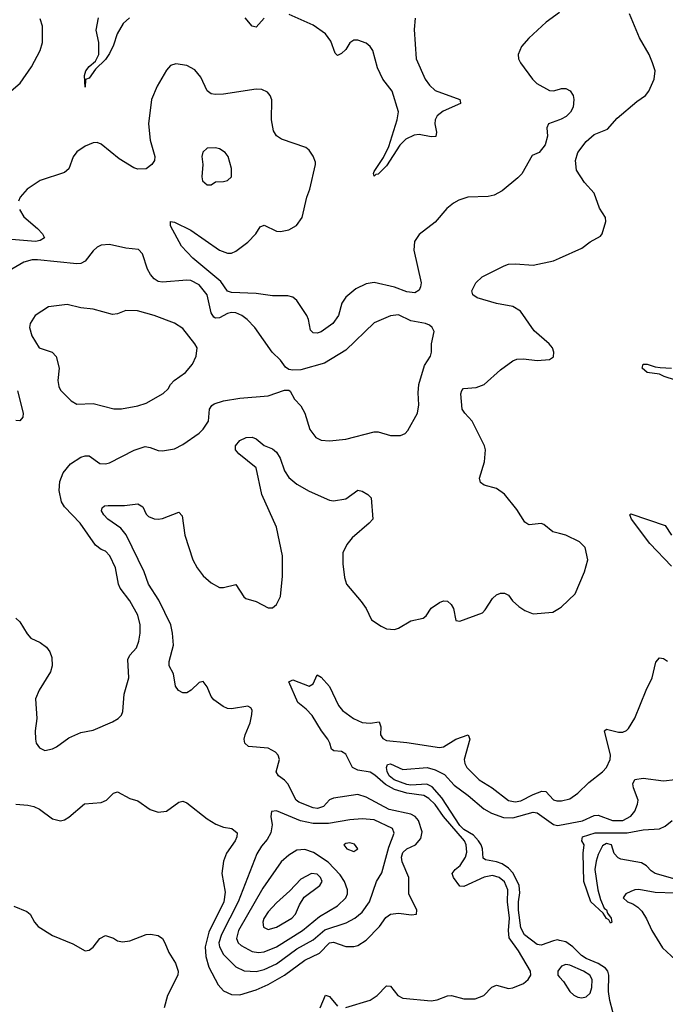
# Model space of a CAD drawing. Header units: inches. Extents: x 1954678 to 2060271, y 904822 to 1016299.
# Tile 349 of 403: x 2027349 to 2030519, y 982687 to 987522. Entities that reach past the tile are written whole.
import ezdxf

# ---------------------------------------------------------------- set-up
doc = ezdxf.new("R2010")
doc.units = ezdxf.units.IN
doc.header["$MEASUREMENT"] = 0
doc.layers.add('C0928', color=7, linetype='Continuous')
doc.layers.add('C0938', color=7, linetype='Continuous')

msp = doc.modelspace()

# ---------------------------------------------------------------- linework, layer by layer
at = {"layer": 'C0928', "color": 5}
for points, elevation in [([(2027307.2, 987172.8), (2027351.1, 987210), (2027407.8, 987290), (2027449.8, 987370), (2027460.8, 987410), (2027461, 987490), (2027450, 987526)], 520), ([(2027888.8, 987531.2), (2027857.4, 987502.6), (2027827.5, 987452.5), (2027810, 987396.4), (2027790, 987354.8), (2027770, 987326.4), (2027720.9, 987279.1), (2027690, 987234), (2027672.8, 987227.2), (2027670, 987189.6), (2027667.5, 987247.5), (2027673.8, 987270), (2027690, 987292.3), (2027721.9, 987318.1), (2027737.9, 987350), (2027738.5, 987410), (2027724.6, 987470), (2027735.8, 987530)], 480), ([(2028550, 987529.8), (2028510, 987484.1), (2028490, 987489.8), (2028456.7, 987530)], 480), ([(2029291.2, 987528.8), (2029285.8, 987474.2), (2029295.8, 987330), (2029339.8, 987230), (2029360.8, 987200.8), (2029390, 987174.3), (2029510.4, 987130), (2029513.5, 987113.5), (2029514, 987110), (2029428.3, 987071.7), (2029399.8, 987050), (2029389.5, 987030), (2029388.3, 987010), (2029395.8, 986970), (2029391.9, 986948.1), (2029370, 986946.2), (2029310, 986958.5), (2029285.7, 986954.3), (2029244.9, 986935.1), (2029215.1, 986904.9), (2029150, 986804.4), (2029110, 986763.5), (2029098, 986762), (2029090, 986754), (2029086.5, 986766.5), (2029090, 986776.4), (2029135.2, 986844.8), (2029161.3, 986898.7), (2029202.9, 987030), (2029209.4, 987070), (2029178.9, 987170), (2029132.1, 987230), (2029105.4, 987285.4), (2029082.9, 987370), (2029070, 987389.7), (2029050, 987405.6), (2029010, 987420.4), (2028990, 987421.1), (2028970, 987408), (2028950, 987376), (2028930, 987355.5), (2028910, 987346.2), (2028898, 987358), (2028876.2, 987416.2), (2028850, 987451.4), (2028790, 987494.8), (2028672.7, 987547.3)], 480), ([(2030000, 987557.4), (2029934.7, 987510), (2029848.6, 987431.4), (2029812.3, 987390), (2029796.9, 987350), (2029797.7, 987330), (2029808.9, 987310), (2029867.1, 987230), (2029888.6, 987208.6), (2029950, 987174.6), (2029970, 987171.8), (2030000, 987180.6)], 520), ([(2030000, 987029.7), (2029946.2, 987010), (2029938.2, 986990), (2029940.6, 986950), (2029930, 986907), (2029899.3, 986870), (2029865.6, 986854.4), (2029814.7, 986765.3), (2029795.4, 986744.6), (2029718, 986682), (2029679.6, 986660.4), (2029650, 986652.8), (2029550.2, 986649.8), (2029505.1, 986634.9), (2029479, 986621), (2029446.1, 986593.9), (2029390, 986527.6), (2029310, 986467.3), (2029288.2, 986431.8), (2029283.9, 986390), (2029320.4, 986230), (2029318, 986210), (2029310, 986194), (2029290, 986180.4), (2029250, 986184.8), (2029190, 986207.6), (2029090, 986231.9), (2029050, 986224.6), (2029000.1, 986199.9), (2028950, 986159.7), (2028931.8, 986130), (2028915.3, 986070), (2028886.7, 986030), (2028830, 985989.3), (2028810, 985982.7), (2028790, 985984.6), (2028776.8, 985996.8), (2028767.1, 986050), (2028759, 986070), (2028710, 986142.4), (2028690, 986159.8), (2028666.6, 986166.6), (2028590, 986166.1), (2028510, 986177.3), (2028390, 986182.9), (2028370, 986188.6), (2028336.5, 986236.5), (2028199.4, 986350), (2028144, 986410), (2028089.7, 986510), (2028089.7, 986530.3), (2028110, 986528), (2028190, 986487.7), (2028329.7, 986389.7), (2028370, 986375.1), (2028390, 986375), (2028410, 986384.7), (2028469.7, 986430), (2028508.7, 986470), (2028530, 986504.4), (2028550, 986513.4), (2028610, 986482.8), (2028630, 986481.6), (2028670, 986489.3), (2028708.4, 986511.6), (2028735.8, 986550), (2028759.8, 986650), (2028774.4, 986690), (2028802.3, 986810), (2028801.5, 986821.4), (2028790, 986852.3), (2028770, 986880.9), (2028754.3, 986894.3), (2028635.4, 986935.4), (2028610, 986951.6), (2028596.2, 986976.2), (2028585.6, 987030), (2028587.8, 987127.8), (2028579.3, 987150), (2028565.6, 987165.6), (2028538.3, 987178.3), (2028510, 987181.1), (2028350, 987156.5), (2028310, 987153.9), (2028290, 987157), (2028270, 987172.4), (2028239.5, 987239.5), (2028210, 987275.1), (2028170, 987296.9), (2028115.2, 987304.8), (2028090, 987296), (2028070, 987273.2), (2028024.6, 987195.4), (2027996, 987130), (2027981.5, 987010), (2027990.2, 986930), (2028012.1, 986850), (2028011.1, 986830), (2027998.5, 986810), (2027970, 986789.8), (2027930, 986788.3), (2027910, 986793.8), (2027838.2, 986838.2), (2027750, 986911.1), (2027730, 986918.3), (2027710, 986916.4), (2027670, 986901), (2027630, 986873.5), (2027611.5, 986848.5), (2027591, 986790), (2027570, 986771.4), (2027450, 986731.7), (2027386.5, 986690), (2027350.9, 986650), (2027343.7, 986630)], 520), ([(2027348.1, 986590), (2027370, 986554), (2027437, 986497), (2027461.5, 986470), (2027471.8, 986450), (2027450, 986437.2), (2027426.6, 986433.4), (2027270, 986445.9)], 520), ([(2027330, 984582.8), (2027350, 984565.7), (2027385.6, 984505.6), (2027404.5, 984484.5), (2027450, 984463.2), (2027480.2, 984440.2), (2027497.6, 984417.6), (2027507, 984390), (2027509.4, 984350), (2027500.3, 984319.7), (2027445.5, 984230), (2027427.5, 984187.5), (2027434.3, 984090), (2027425.5, 984030), (2027426.3, 983990), (2027430.4, 983970), (2027446.5, 983946.5), (2027473, 983933), (2027510, 983942), (2027530, 983952), (2027590, 983995.3), (2027650, 984022.4), (2027710, 984032.7), (2027804.9, 984075.1), (2027833.2, 984090), (2027850, 984106.8), (2027855.1, 984124.9), (2027861.7, 984210), (2027885.1, 984290), (2027879.7, 984380.3), (2027890, 984402.4), (2027922.4, 984437.6), (2027934.6, 984470), (2027941, 984510), (2027941.4, 984550), (2027930, 984598.4), (2027890, 984668.2), (2027842.7, 984730), (2027834.2, 984750), (2027819.8, 984830), (2027792.4, 984890), (2027770, 984912.8), (2027750, 984921.1), (2027721.6, 984941.6), (2027646.6, 985050), (2027569.9, 985129.9), (2027554.4, 985154.4), (2027542.8, 985210), (2027545.8, 985254.2), (2027563.1, 985296.9), (2027598.6, 985341.4), (2027650, 985373.4), (2027670, 985380.3), (2027690, 985380.3), (2027743.4, 985343.4), (2027770, 985341.1), (2027790, 985346.3), (2027911.5, 985408.5), (2027965.3, 985425.3), (2027990, 985421.1), (2028030, 985405.7), (2028050, 985404.2), (2028110, 985414.9), (2028150, 985435.3), (2028230, 985491.8), (2028250, 985512), (2028276.4, 985550), (2028280.9, 985610), (2028292.8, 985627.2), (2028304.6, 985635.4), (2028349.9, 985650.1), (2028430, 985662.7), (2028570, 985675.6), (2028650, 985702.6), (2028670, 985703), (2028677.4, 985697.4), (2028698.2, 985658.2), (2028730, 985626.4), (2028749, 985590), (2028773.7, 985510), (2028803.8, 985470), (2028830, 985458), (2028870, 985454.6), (2028950, 985461.7), (2029090, 985497.6), (2029110, 985497.6), (2029170, 985480.3), (2029219.1, 985480.9), (2029241.2, 985490), (2029255.6, 985504.4), (2029302.4, 985590), (2029309.7, 985630), (2029305.7, 985690), (2029309.7, 985730), (2029336.1, 985823.9), (2029366.6, 985870), (2029372, 985890), (2029371.8, 985930), (2029383.6, 985990), (2029375.1, 986010), (2029361.5, 986021.4), (2029342, 986030), (2029270, 986043), (2029210, 986071.8), (2029170, 986068.4), (2029090, 986033.3), (2028950, 985898.5), (2028845.1, 985834.9), (2028730, 985801.7), (2028690, 985800.5), (2028670, 985804.7), (2028655.1, 985815.1), (2028629.5, 985850), (2028589.6, 985890), (2028504.5, 986010), (2028467, 986050), (2028440.7, 986070), (2028410, 986081.8), (2028390, 986083.9), (2028370, 986079.5), (2028330, 986058.3), (2028310, 986056.2), (2028301.8, 986061.8), (2028290, 986081.6), (2028269.1, 986170), (2028230, 986220.3), (2028190, 986241.4), (2028170, 986243.5), (2028050, 986232.8), (2028030, 986236.5), (2028009.8, 986250), (2027992.2, 986270), (2027977.2, 986297.2), (2027951.5, 986371.5), (2027932.5, 986392.5), (2027870, 986399.2), (2027790, 986417.7), (2027750, 986415.1), (2027730, 986404.7), (2027710, 986386.3), (2027670, 986335.8), (2027650, 986325), (2027630, 986323.7), (2027437.1, 986342.9), (2027410, 986341.9), (2027369.6, 986330.4), (2027310, 986296.2)], 540), ([(2030000, 984998.8), (2029966.9, 985006.9), (2029923.3, 985043.3), (2029910, 985048.2), (2029850, 985041), (2029844.1, 985044.1), (2029830, 985055.1), (2029790, 985116.9), (2029730, 985191.3), (2029690, 985219.3), (2029630, 985236.8), (2029611.1, 985250), (2029607.2, 985270), (2029630.8, 985350.8), (2029636.8, 985410), (2029630.8, 985430), (2029571.3, 985550), (2029534.2, 985590), (2029522.5, 985610), (2029515.1, 985684.9), (2029519.5, 985700.5), (2029529, 985711), (2029590, 985715.2), (2029630, 985730.2), (2029710, 985802.6), (2029770, 985846.4), (2029790, 985854.4), (2029823, 985857), (2029890, 985848.4), (2029950, 985853), (2029970, 985866.8), (2029972.4, 985890), (2029964.7, 985910), (2029949.6, 985930), (2029874.6, 985994.5), (2029808.5, 986090), (2029770, 986112.8), (2029690, 986129), (2029595.5, 986155.5), (2029573.6, 986170), (2029569.8, 986190), (2029589.7, 986230), (2029620.4, 986259.6), (2029727.5, 986312.5), (2029750, 986320.7), (2029783.3, 986323.3), (2029870, 986315.9), (2029970, 986337.3), (2030000, 986350.8)], 520), ([(2027338.9, 985698.9), (2027366.7, 985590), (2027364.9, 985570), (2027350, 985552.7), (2027330, 985554)], 540), ([(2027330.2, 983670.2), (2027390, 983665.8), (2027418.6, 983658.6), (2027446.3, 983646.3), (2027510, 983598.4), (2027550, 983588.2), (2027570, 983592.4), (2027590, 983606.4), (2027667.6, 983672.4), (2027750, 983678), (2027775.8, 983690), (2027810, 983724.4), (2027830, 983730.3), (2027890, 983698), (2027930, 983687), (2027990, 983643.8), (2028030, 983630.4), (2028070, 983636.4), (2028130, 983680.3), (2028150, 983684.6), (2028170, 983676.5), (2028270, 983597.4), (2028311.6, 983571.6), (2028350, 983557.7), (2028390.5, 983550), (2028416.9, 983530), (2028415.4, 983510), (2028407.4, 983490), (2028364.1, 983430), (2028349.6, 983390.4), (2028342.5, 983330), (2028358.7, 983238.7), (2028351.2, 983190), (2028277.7, 983042.3), (2028259.9, 982970), (2028262.9, 982922.9), (2028278.7, 982870), (2028323.7, 982783.7), (2028350, 982753.2), (2028390, 982735.9), (2028430, 982734.2), (2028510, 982758), (2028570, 982784), (2028650, 982830.5), (2028750, 982904.4), (2028821.6, 982938.4), (2028870, 982990.1), (2028890, 982993), (2028950, 982972.1), (2028990, 982971), (2029010, 982976.3), (2029050, 983002.9), (2029115.6, 983070), (2029146.8, 983113.2), (2029169.8, 983130), (2029210, 983134.3), (2029273.3, 983126.7), (2029296.9, 983130), (2029299, 983150), (2029259.5, 983230), (2029259.3, 983310), (2029226.8, 983386.8), (2029223.3, 983410), (2029230, 983433.4), (2029250, 983450.1), (2029293.3, 983470), (2029319.1, 983500.9), (2029325.5, 983534.5), (2029308.2, 983590), (2029291.1, 983610), (2029270, 983621.7), (2029164, 983644), (2029050, 983704.5), (2029010, 983717.5), (2028890, 983700.2), (2028870, 983690.8), (2028841.6, 983658.4), (2028812, 983648), (2028790, 983652.2), (2028719.7, 983679.7), (2028706.8, 983690), (2028665.7, 983770), (2028650, 983788.2), (2028619.8, 983810), (2028609.3, 983829.3), (2028625.6, 983890), (2028617.6, 983910), (2028604.9, 983924.9), (2028570, 983945.2), (2028473.5, 983953.5), (2028455.3, 983970), (2028452, 983990), (2028455.9, 984010), (2028480.3, 984070), (2028489.6, 984109.6), (2028491.1, 984131.1), (2028483.6, 984143.6), (2028470, 984151.2), (2028390, 984138.7), (2028370, 984140.4), (2028348.8, 984148.8), (2028302.2, 984182.2), (2028290, 984199.5), (2028270, 984246.6), (2028250, 984271.8), (2028230, 984267.8), (2028190.9, 984229.1), (2028170, 984217.2), (2028150, 984217.4), (2028128.7, 984228.7), (2028114.3, 984250), (2028104.2, 984310), (2028083.5, 984350), (2028082.9, 984370), (2028104.6, 984450), (2028100.2, 984510), (2028092, 984550), (2028031.9, 984671.9), (2027981.4, 984750), (2027959.9, 984810), (2027872.6, 984992.6), (2027845.4, 985025.4), (2027781.5, 985070), (2027763.1, 985090), (2027751.3, 985110), (2027754.9, 985125.1), (2027765.9, 985134.1), (2027783, 985137), (2027863.9, 985136.1), (2027930, 985145.3), (2027954, 985130), (2027970, 985094), (2027982.2, 985082.2), (2028010, 985070.4), (2028030, 985068.9), (2028050, 985072), (2028130, 985103.1), (2028146.5, 985086.5), (2028159.8, 984990), (2028199.8, 984870), (2028220.6, 984830), (2028250, 984791.3), (2028290, 984756.1), (2028330, 984734.6), (2028350, 984734.6), (2028410, 984748), (2028450, 984687.3), (2028460.3, 984680.3), (2028510, 984665.5), (2028570, 984634), (2028590, 984634), (2028610, 984650.8), (2028629.6, 984690.4), (2028639.2, 984790), (2028639.1, 984890), (2028611, 985030), (2028538, 985190), (2028510, 985320.7), (2028424.7, 985390), (2028408.2, 985410), (2028408.4, 985430), (2028430, 985454.9), (2028462, 985470), (2028490, 985471.7), (2028510, 985463.7), (2028550.2, 985430.3), (2028590, 985415.3), (2028610, 985397.7), (2028628.4, 985368.4), (2028650, 985307.2), (2028670, 985274.7), (2028710, 985240.6), (2028770, 985206.7), (2028870, 985162.3), (2028890, 985159.6), (2028950.5, 985169.5), (2029010, 985211.8), (2029030, 985206.3), (2029059.1, 985190), (2029074.4, 985174.4), (2029082.4, 985070), (2029066, 985050), (2028981.7, 984978.3), (2028955.1, 984944.9), (2028936, 984904), (2028935.2, 984850), (2028943.7, 984783.7), (2028954, 984750), (2029025.7, 984665.7), (2029050.3, 984630), (2029075.9, 984575.9), (2029123.5, 984543.5), (2029151.1, 984531.1), (2029190, 984527.2), (2029210, 984534.2), (2029270, 984569.4), (2029330, 984582.8), (2029345, 984595), (2029370, 984631.7), (2029410, 984660.3), (2029430, 984668.5), (2029450, 984666.4), (2029468.2, 984650), (2029478.7, 984630), (2029490, 984571.3), (2029510, 984568.8), (2029620.9, 984610), (2029635.5, 984624.5), (2029670, 984679.3), (2029690, 984698.4), (2029710, 984706.7), (2029730, 984706.4), (2029750, 984696.3), (2029769.1, 984669.1), (2029799.9, 984639.9), (2029830, 984620.4), (2029870, 984603.8), (2029967.2, 984612.8), (2030000, 984632.6)], 520), ([(2028950, 982671.3), (2029070, 982707.4), (2029103.9, 982730), (2029150, 982778.9), (2029170, 982777.1), (2029206, 982730), (2029230, 982717.2), (2029370, 982705.1), (2029398.5, 982710), (2029450, 982728.9), (2029470, 982730.1), (2029530, 982713.6), (2029585.4, 982714.6), (2029628.7, 982730), (2029667.6, 982772.4), (2029690, 982781.2), (2029750, 982764.9), (2029770, 982767.7), (2029823.7, 982790), (2029846, 982810), (2029859.5, 982830), (2029857.6, 982850), (2029798.7, 982950), (2029753.3, 983013.3), (2029749.6, 983049.6), (2029753.7, 983110), (2029743.7, 983190), (2029745.7, 983250), (2029730, 983288.2), (2029703.8, 983310), (2029670, 983319.3), (2029630, 983311.1), (2029530, 983265.3), (2029510, 983268.3), (2029478.6, 983310), (2029471.9, 983330), (2029487.1, 983350), (2029511.6, 983368.4), (2029538.5, 983410), (2029545.3, 983434.7), (2029541.9, 983470), (2029533.7, 983490), (2029430.7, 983610), (2029388.7, 983668.7), (2029358.1, 983698.1), (2029332.9, 983712.9), (2029250, 983723.9), (2029190, 983742.3), (2029146, 983766), (2029093.1, 983813.1), (2029070, 983826.6), (2029010, 983837), (2028983.2, 983850), (2028950, 983915.1), (2028930, 983929), (2028891.4, 983931.4), (2028880.4, 983940.4), (2028872.7, 983970), (2028862, 983990), (2028831.2, 984030), (2028785.7, 984105.7), (2028756.5, 984136.5), (2028715, 984170), (2028670, 984270.4), (2028690, 984280.7), (2028770, 984249.4), (2028790, 984260.3), (2028810, 984304.9), (2028830, 984293.8), (2028870, 984248.3), (2028914.9, 984154.9), (2028934.4, 984130), (2028988.4, 984090), (2029030, 984070.7), (2029070, 984067.6), (2029114.4, 984074.4), (2029123.2, 984050), (2029120.9, 984010), (2029131.9, 983991.9), (2029150, 983982.5), (2029250, 983972.8), (2029410, 983948.1), (2029430, 983950.9), (2029491.1, 983990), (2029550.9, 984010.9), (2029559, 983990), (2029531.3, 983890), (2029534.1, 983870), (2029544.2, 983850), (2029605.4, 983790), (2029669.2, 983750), (2029750, 983688.2), (2029782.3, 983682.3), (2029810, 983687.2), (2029870, 983718.3), (2029913.6, 983733.6), (2029931.9, 983731.9), (2029970, 983691.3), (2029986.5, 983686.5), (2030000, 983686.1)], 480), ([(2030000, 983000.8), (2029990, 983003.2), (2029970, 982999.9), (2029910, 982977.2), (2029890, 982980.6), (2029828.5, 983028.5), (2029810, 983062.6), (2029798.8, 983150), (2029798.4, 983190), (2029804.5, 983235.5), (2029801.1, 983270), (2029771.7, 983331.7), (2029750, 983356.2), (2029717.5, 983377.5), (2029690, 983387.1), (2029636.2, 983396.2), (2029625, 983405), (2029621.5, 983450), (2029615.4, 983470), (2029602.4, 983490), (2029578.1, 983518.1), (2029530, 983546.3), (2029510, 983565), (2029421.9, 983701.9), (2029374.6, 983754.6), (2029348.2, 983768.2), (2029270, 983764), (2029250, 983766.7), (2029188.2, 983790), (2029163.7, 983810), (2029153, 983830), (2029149.6, 983850.4), (2029154.6, 983865.4), (2029170, 983867.3), (2029230, 983840.3), (2029350, 983850.6), (2029390, 983839.1), (2029435.1, 983815.1), (2029483, 983763), (2029551.9, 983711.9), (2029627.5, 983647.5), (2029666.4, 983626.4), (2029725.2, 983605.2), (2029770, 983603.5), (2029870, 983631), (2029890, 983626.9), (2029970, 983570.6), (2029990, 983564.8), (2030000, 983566.7)], 460), ([(2027321, 983170), (2027383.6, 983143.6), (2027400.5, 983130), (2027421.6, 983090), (2027440.7, 983070), (2027510, 983024.9), (2027610, 982983.8), (2027670, 982950.6), (2027690, 982953.4), (2027710, 982967.7), (2027742, 983010), (2027770, 983026), (2027810, 983013), (2027830, 982998.8), (2027854.9, 982994.9), (2027890, 982998.9), (2027970, 983030.4), (2027992.1, 983032.1), (2028030, 983026), (2028050, 983010.5), (2028062.6, 982990), (2028082.1, 982942.1), (2028114, 982890), (2028127.2, 982850), (2028126.5, 982830), (2028075.3, 982730), (2028058, 982670)], 480), ([(2030000, 982861.8), (2029990.7, 982850), (2029990.7, 982830), (2030000, 982820.1)], 480), ([(2028825, 982670), (2028850, 982733), (2028870, 982726.2), (2028910, 982678.9)], 480)]:
    msp.add_lwpolyline(points, dxfattribs=dict(at, elevation=elevation))
for points, elevation in [([(2028310, 986893), (2028269, 986891), (2028248.9, 986871.1), (2028243.8, 986850), (2028248, 986810), (2028242.8, 986750), (2028246.8, 986730), (2028270, 986711.3), (2028290, 986711.3), (2028310, 986726), (2028350, 986727.3), (2028370, 986731.3), (2028388.7, 986750), (2028388.7, 986791.3), (2028373.6, 986850), (2028358, 986870), (2028330, 986887.3)], 540), ([(2027582.7, 986122.7), (2027490, 986111.6), (2027424.9, 986070), (2027400.5, 986030), (2027398, 986010), (2027408.2, 985970), (2027444.9, 985910), (2027509, 985889), (2027528, 985868), (2027543.6, 985810), (2027536.5, 985750), (2027541.2, 985721.2), (2027550, 985702), (2027602, 985650), (2027630, 985634.4), (2027710, 985637.7), (2027811.5, 985611.5), (2027850, 985611.6), (2027930, 985625.5), (2027970, 985638.3), (2028053.5, 985686.5), (2028079.1, 985710), (2028089.8, 985730), (2028108.5, 985750), (2028162.7, 985790), (2028197.6, 985830), (2028215.6, 985870), (2028220.5, 985910), (2028209.7, 985930), (2028150, 986004.7), (2028110, 986031.1), (2028010, 986069.7), (2027927.2, 986092.8), (2027870, 986093.6), (2027830, 986077), (2027805.2, 986074.8), (2027710, 986100.7), (2027650, 986107.6)], 560), ([(2028610, 983637.8), (2028585.8, 983634.2), (2028582.8, 983610), (2028588.3, 983568.3), (2028582.5, 983530), (2028564.1, 983495.9), (2028536.4, 983463.6), (2028513.5, 983426.5), (2028422.3, 983190), (2028339.9, 983030), (2028327.7, 982990), (2028330.1, 982970), (2028350, 982932.4), (2028410, 982870.8), (2028451.5, 982851.5), (2028510, 982848.8), (2028550, 982858.6), (2028610, 982885.4), (2028710, 982960.4), (2028790, 983003.4), (2028846.9, 983053.1), (2028952.5, 983087.5), (2028994.6, 983110), (2029030, 983139.8), (2029067.2, 983190), (2029101.5, 983290), (2029126.6, 983333.4), (2029161.6, 983458.4), (2029187.5, 983527.5), (2029179.2, 983550), (2029090, 983592.7), (2029030, 983598.6), (2028970, 983593.5), (2028865.2, 983574.8), (2028790, 983574.5), (2028728.7, 983588.7)], 540), ([(2028970, 983480.4), (2028950, 983477.4), (2028941.3, 983470), (2028955.8, 983450), (2028990, 983437.4), (2029009.6, 983450), (2028993.4, 983473.4)], 560), ([(2028750, 983446.8), (2028710, 983443.9), (2028670, 983419.9), (2028633.6, 983386.4), (2028542.9, 983257.1), (2028423.5, 983050), (2028413.8, 983010), (2028422.1, 982990), (2028436.4, 982976.4), (2028490, 982946.9), (2028522.5, 982942.4), (2028550, 982945.6), (2028610, 982970.1), (2028738.6, 983050), (2028821.3, 983118.7), (2028910, 983170.7), (2028949.9, 983210.1), (2028958.2, 983230), (2028958.1, 983250), (2028943.6, 983290), (2028922.7, 983322.7), (2028864.6, 983384.6), (2028792.1, 983432.1)], 560), ([(2028782.8, 983330), (2028730, 983301.1), (2028676.2, 983243.8), (2028610, 983185.3), (2028570, 983140.7), (2028548.5, 983108.5), (2028543, 983090), (2028546.3, 983066.3), (2028570, 983055), (2028610, 983066.5), (2028686.3, 983110), (2028703.9, 983130), (2028723.4, 983176.6), (2028745.8, 983214.2), (2028823.6, 983270), (2028833.8, 983290), (2028826.9, 983310), (2028810, 983325.7)], 580)]:
    msp.add_lwpolyline(points, close=True, dxfattribs=dict(at, elevation=elevation))
at = {"layer": 'C0938', "color": 5}
for points, elevation in [([(2030000, 986350.8), (2030110, 986400.4), (2030150, 986430.4), (2030201.5, 986458.5), (2030209.3, 986470), (2030227, 986530), (2030225.6, 986550), (2030195.8, 986595.8), (2030169.8, 986669.8), (2030122, 986722), (2030082.9, 986782.9), (2030077.6, 986830), (2030089.8, 986870.2), (2030130, 986923.8), (2030170, 986958.4), (2030235.7, 986984.3), (2030282.5, 987037.5), (2030379.6, 987120.4), (2030422, 987150), (2030437.8, 987170), (2030464.1, 987230), (2030468.9, 987270), (2030457, 987310), (2030439.3, 987350), (2030392.2, 987432.2), (2030344.1, 987550)], 520), ([(2030000, 987180.6), (2030010, 987183.5), (2030030, 987184.5), (2030052.2, 987172.2), (2030066, 987150), (2030070.2, 987130), (2030067.4, 987092.6), (2030052.9, 987067.1), (2030032.9, 987047.1), (2030007.5, 987032.5), (2030000, 987029.7)], 520), ([(2030570, 985752.4), (2030513.5, 985770), (2030490, 985782), (2030430, 985789.9), (2030406, 985810), (2030410, 985831.1), (2030430, 985830.8), (2030470, 985816.6), (2030493.9, 985813.9), (2030550, 985810.6)], 480), ([(2030550, 984838.6), (2030443.9, 984950), (2030353.5, 985070), (2030344.4, 985090), (2030350, 985095.2), (2030518.3, 985038.3), (2030549.2, 984990)], 480), ([(2030000, 984632.6), (2030010, 984638.7), (2030076.5, 984703.5), (2030122.4, 984810), (2030138, 984870), (2030126, 984930), (2030097.8, 984957.8), (2030030, 984991.5), (2030000, 984998.8)], 520), ([(2030000, 983686.1), (2030010, 983685.8), (2030050, 983696.8), (2030090, 983724.1), (2030143.5, 983776.5), (2030210, 983828.1), (2030230, 983850.3), (2030247.7, 983890), (2030249.9, 983910), (2030221.3, 984030), (2030230, 984038), (2030290, 984023.5), (2030310, 984022.8), (2030328.9, 984031.1), (2030337.8, 984042.2), (2030370, 984093), (2030425.5, 984230), (2030455.3, 984290), (2030473.2, 984366.8), (2030490, 984388.4), (2030510, 984386), (2030530, 984371.5)], 480), ([(2030000, 983566.7), (2030112.3, 983587.7), (2030170, 983614.8), (2030190, 983616.8), (2030260.4, 983590), (2030310.8, 983590), (2030350, 983611.5), (2030370, 983636.5), (2030383.2, 983670), (2030385.2, 983690), (2030362.5, 983750), (2030360.3, 983770), (2030370, 983791.5), (2030410, 983798.2), (2030510, 983784.9), (2030568.3, 983791.7)], 460), ([(2030578.7, 983298.7), (2030469.3, 983330), (2030450, 983342.9), (2030427.1, 983367.1), (2030402, 983382), (2030300.4, 983400.4), (2030287.3, 983407.3), (2030268.4, 983428.4), (2030255.3, 983470), (2030230, 983477.6), (2030210, 983466), (2030190, 983422.7), (2030178.9, 983390), (2030173.7, 983350), (2030188.7, 983250), (2030201.7, 983201.7), (2030218.8, 983158.8), (2030230, 983151.6), (2030234.7, 983134.7), (2030253.7, 983110), (2030256, 983090), (2030250, 983085.2), (2030242, 983102), (2030230, 983109.3), (2030214.8, 983134.8), (2030153.6, 983190), (2030119.8, 983290), (2030116, 983430), (2030120.9, 983470), (2030108.7, 983490), (2030113.2, 983510), (2030175.3, 983530), (2030331.1, 983528.9), (2030410, 983544.2), (2030490.9, 983549.1), (2030518.5, 983561.5), (2030552.7, 983590)], 440), ([(2030566.4, 983233.6), (2030470, 983236.3), (2030390, 983251.3), (2030370, 983249.7), (2030350, 983241.7), (2030326, 983230), (2030313, 983210), (2030334, 983190), (2030360.2, 983180.2), (2030384.5, 983164.5), (2030404, 983144), (2030427.6, 983107.6), (2030453.7, 983050), (2030505.3, 982965.3), (2030590, 982886.5)], 460), ([(2030000, 982602.6), (2030070, 982587.3), (2030110, 982583.5), (2030210, 982598.9), (2030246.7, 982613.3), (2030257.1, 982622.9), (2030262.1, 982650), (2030246.2, 982706.2), (2030240.8, 982750), (2030242.4, 982830), (2030236.2, 982850), (2030225.4, 982865.4), (2030190, 982888.3), (2030130, 982911.9), (2030107.5, 982927.5), (2030065.8, 982970), (2030030, 982993.7), (2030000, 983000.8)], 460), ([(2030000, 982820.1), (2030019.4, 982799.4), (2030050.4, 982750), (2030070, 982732), (2030090, 982722.7), (2030110, 982719.6), (2030130, 982724.2), (2030150, 982742), (2030158.2, 982770), (2030159.8, 982810), (2030148.2, 982830), (2030116.9, 982850), (2030050, 982880.4), (2030030, 982882.9), (2030010, 982874.5), (2030000, 982861.8)], 480)]:
    msp.add_lwpolyline(points, dxfattribs=dict(at, elevation=elevation))

doc.saveas('drawing.dxf')
